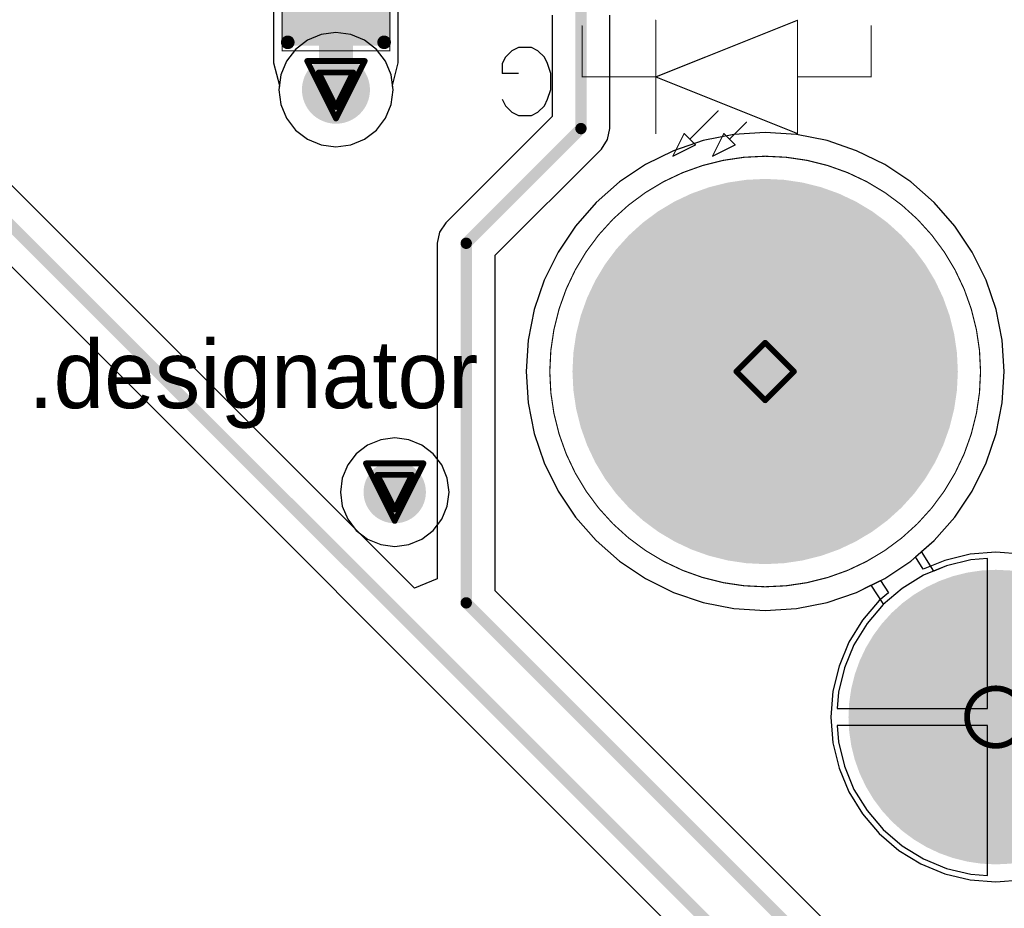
# Model space of a CAD drawing. Header units: millimetres. Extents: x 138 to 555, y 26 to 334.
# Tile 382 of 656: x 180 to 189, y 299 to 307. Entities that reach past the tile are written whole.
import ezdxf

# ---------------------------------------------------------------- set-up
doc = ezdxf.new("R2010")
doc.units = ezdxf.units.MM
for name, color, linetype in [('BottomLayer', 5, 'Continuous'), ('BottomOverlay', 54, 'Continuous'), ('BottomPaste', 16, 'Continuous'), ('BottomSolder', 6, 'Continuous'), ('DrillDrawing', 1, 'Continuous'), ('Mechanical21', 56, 'Continuous'), ('Mechanical27', 56, 'Continuous'), ('Mechanical30', 56, 'Continuous'), ('MidLayer1', 16, 'Continuous'), ('MidLayer2', 76, 'Continuous'), ('MidLayer3', 90, 'Continuous'), ('MidLayer4', 156, 'Continuous'), ('MultiLayer', 9, 'Continuous'), ('PadHoleLayer', 156, 'Continuous'), ('TopLayer', 1, 'Continuous'), ('TopSolder', 216, 'Continuous'), ('ViaHoleLayer', 16, 'Continuous')]:
    doc.layers.add(name, color=color, linetype=linetype)

# ---------------------------------------------------------------- blocks, each defined once
blk = doc.blocks.new('R0402_B_729')
at = {"layer": 'BottomLayer'}
for points in [[(-0.705, 0.35), (-0.705, -0.35), (-0.195, 0.35), (-0.195, -0.35)], [(0.195, 0.35), (0.195, -0.35), (0.705, 0.35), (0.705, -0.35)]]:
    blk.add_solid(points, dxfattribs=at)
at = {"layer": 'BottomOverlay', "const_width": 0.12}
for points in [[(-0.725, 0.425), (0.725, 0.425)], [(-0.725, -0.425), (0.7, -0.425)]]:
    blk.add_lwpolyline(points, dxfattribs=at)
at = {"layer": 'BottomOverlay', "const_width": 0.06}
for points in [[(-0.755, 0.425, 1), (-0.695, 0.425, 1)], [(0.695, 0.425, 1), (0.755, 0.425, 1)], [(-0.755, -0.425, 1), (-0.695, -0.425, 1)], [(0.67, -0.425, 1), (0.73, -0.425, 1)]]:
    blk.add_lwpolyline(points, format="xyb", close=True, dxfattribs=at)
at = {"layer": 'BottomPaste'}
for points in [[(-0.705, 0.35), (-0.705, -0.35), (-0.195, 0.35), (-0.195, -0.35)], [(0.195, 0.35), (0.195, -0.35), (0.705, 0.35), (0.705, -0.35)]]:
    blk.add_solid(points, dxfattribs=at)
at = {"layer": 'BottomSolder'}
for points in [[(-0.755, 0.4), (-0.755, -0.4), (-0.145, 0.4), (-0.145, -0.4)], [(0.145, 0.4), (0.145, -0.4), (0.755, 0.4), (0.755, -0.4)]]:
    blk.add_solid(points, dxfattribs=at)
at = {"layer": 'Mechanical21', "const_width": 0.01}
for points in [[(-0.8, 0.475), (-0.8, -0.475)], [(-0.8, 0.475), (0.8, 0.475)], [(0.8, 0.475), (0.8, -0.475)], [(-0.8, -0.475), (0.8, -0.475)]]:
    blk.add_lwpolyline(points, dxfattribs=at)
at = {"layer": 'Mechanical21', "const_width": 0.005}
for points in [[(-0.8025, 0.475, 1), (-0.7975, 0.475, 1)], [(-0.8025, 0.475, 1), (-0.7975, 0.475, 1)], [(0.7975, 0.475, 1), (0.8025, 0.475, 1)], [(0.7975, 0.475, 1), (0.8025, 0.475, 1)], [(-0.8025, -0.475, 1), (-0.7975, -0.475, 1)], [(-0.8025, -0.475, 1), (-0.7975, -0.475, 1)], [(0.7975, -0.475, 1), (0.8025, -0.475, 1)], [(0.7975, -0.475, 1), (0.8025, -0.475, 1)]]:
    blk.add_lwpolyline(points, format="xyb", close=True, dxfattribs=at)
at = {"layer": 'Mechanical30', "const_width": 0.01}
for points in [[(-0.45, 0.3), (0.45, 0.3)], [(-0.45, 0.3), (-0.45, -0.3)], [(0.45, 0.3), (0.45, -0.3)], [(-0.45, -0.3), (0.45, -0.3)]]:
    blk.add_lwpolyline(points, dxfattribs=at)
at = {"layer": 'Mechanical30', "const_width": 0.005}
for points in [[(-0.4525, 0.3, 1), (-0.4475, 0.3, 1)], [(-0.4525, 0.3, 1), (-0.4475, 0.3, 1)], [(0.4475, 0.3, 1), (0.4525, 0.3, 1)], [(0.4475, 0.3, 1), (0.4525, 0.3, 1)], [(-0.4525, -0.3, 1), (-0.4475, -0.3, 1)], [(-0.4525, -0.3, 1), (-0.4475, -0.3, 1)], [(0.4475, -0.3, 1), (0.4525, -0.3, 1)], [(0.4475, -0.3, 1), (0.4525, -0.3, 1)]]:
    blk.add_lwpolyline(points, format="xyb", close=True, dxfattribs=at)
blk = doc.blocks.new('CON_RJ45_YD_48F_01GYDXNL_LED_P_806')
at = {"layer": 'BottomLayer'}
for points, const_width in [([(-8.375, 10.45, 1), (-7.125, 10.45, 1)], 1.25), ([(-5.965, 7.4, 1), (-5.465, 7.4, 1)], 0.5)]:
    blk.add_lwpolyline(points, format="xyb", close=True, dxfattribs=dict(at, const_width=const_width))
at = {"layer": 'BottomSolder'}
for points, const_width in [([(-8.4, 10.45, 1), (-7.1, 10.45, 1)], 1.3), ([(-6.565, 7.4, 1), (-4.865, 7.4, 1)], 1.7)]:
    blk.add_lwpolyline(points, format="xyb", close=True, dxfattribs=dict(at, const_width=const_width))
at = {"layer": 'Mechanical27'}
for p, q in [((-3.6528, 5.1399), (-3.71, 5.1114)), ((-3.5386, 5.1399), (-3.6528, 5.1399)), ((-3.4815, 5.1114), (-3.5386, 5.1399)), ((-3.7671, 5.0542), (-3.7957, 4.9971)), ((-3.71, 5.1114), (-3.7671, 5.0542)), ((-3.4243, 5.0542), (-3.4815, 5.1114)), ((-3.3958, 4.9971), (-3.4243, 5.0542)), ((-3.7957, 4.9971), (-3.8242, 4.9114)), ((-3.8242, 4.9114), (-3.8242, 4.7686)), ((-3.8242, 4.7686), (-3.7957, 4.6829)), ((-3.5386, 4.7686), (-3.3958, 4.7686)), ((-3.3958, 4.6829), (-3.3958, 4.7686)), ((-3.7957, 4.6829), (-3.7671, 4.6258)), ((-3.7671, 4.6258), (-3.71, 4.5686)), ((-3.4815, 4.5686), (-3.4243, 4.6258)), ((-3.4243, 4.6258), (-3.3958, 4.6829)), ((-3.71, 4.5686), (-3.6528, 4.5401)), ((-3.6528, 4.5401), (-3.5386, 4.5401)), ((-3.5386, 4.5401), (-3.4815, 4.5686))]:
    blk.add_line(p, q, dxfattribs=at)
at = {"layer": 'Mechanical27', "const_width": 0.01}
for points in [[(-5.25, 5.5), (-5.45, 5.4)], [(-5.25, 5.5), (-5.35, 5.3)], [(-4.9, 5.5), (-5.1, 5.4)], [(-4.9, 5.5), (-5, 5.3)], [(-5.35, 5.3), (-5.45, 5.4)], [(-5, 5.3), (-5.1, 5.4)], [(-6, 5.3), (-6, 4.3)], [(-4.75, 4.8), (-6, 5.3)], [(-5.4, 5.35), (-5.55, 5.2)], [(-5.05, 5.35), (-5.3, 5.1)], [(-4.75, 5.3), (-4.75, 4.3)], [(-6, 4.8), (-6.65, 4.8)], [(-6.65, 4.8), (-6.65, 4.35)], [(-4.75, 4.8), (-6, 4.3)], [(-4.1, 4.8), (-4.75, 4.8)], [(-4.1, 4.8), (-4.1, 4.35)]]:
    blk.add_lwpolyline(points, dxfattribs=at)
at = {"layer": 'Mechanical27', "const_width": 0.005}
for points in [[(-5.2525, 5.5, 1), (-5.2475, 5.5, 1)], [(-5.2525, 5.5, 1), (-5.2475, 5.5, 1)], [(-4.9025, 5.5, 1), (-4.8975, 5.5, 1)], [(-4.9025, 5.5, 1), (-4.8975, 5.5, 1)], [(-5.4525, 5.4, 1), (-5.4475, 5.4, 1)], [(-5.4525, 5.4, 1), (-5.4475, 5.4, 1)], [(-5.1025, 5.4, 1), (-5.0975, 5.4, 1)], [(-5.1025, 5.4, 1), (-5.0975, 5.4, 1)], [(-6.0025, 5.3, 1), (-5.9975, 5.3, 1)], [(-6.0025, 5.3, 1), (-5.9975, 5.3, 1)], [(-5.4025, 5.35, 1), (-5.3975, 5.35, 1)], [(-5.3525, 5.3, 1), (-5.3475, 5.3, 1)], [(-5.3525, 5.3, 1), (-5.3475, 5.3, 1)], [(-5.0525, 5.35, 1), (-5.0475, 5.35, 1)], [(-5.0025, 5.3, 1), (-4.9975, 5.3, 1)], [(-5.0025, 5.3, 1), (-4.9975, 5.3, 1)], [(-4.7525, 5.3, 1), (-4.7475, 5.3, 1)], [(-5.5525, 5.2, 1), (-5.5475, 5.2, 1)], [(-5.3025, 5.1, 1), (-5.2975, 5.1, 1)], [(-6.6525, 4.8, 1), (-6.6475, 4.8, 1)], [(-6.6525, 4.8, 1), (-6.6475, 4.8, 1)], [(-6.0025, 4.8, 1), (-5.9975, 4.8, 1)], [(-4.7525, 4.8, 1), (-4.7475, 4.8, 1)], [(-4.7525, 4.8, 1), (-4.7475, 4.8, 1)], [(-4.7525, 4.8, 1), (-4.7475, 4.8, 1)], [(-4.1025, 4.8, 1), (-4.0975, 4.8, 1)], [(-4.1025, 4.8, 1), (-4.0975, 4.8, 1)], [(-6.6525, 4.35, 1), (-6.6475, 4.35, 1)], [(-4.1025, 4.35, 1), (-4.0975, 4.35, 1)], [(-6.0025, 4.3, 1), (-5.9975, 4.3, 1)], [(-6.0025, 4.3, 1), (-5.9975, 4.3, 1)], [(-4.7525, 4.3, 1), (-4.7475, 4.3, 1)]]:
    blk.add_lwpolyline(points, format="xyb", close=True, dxfattribs=at)
at = {"layer": 'MidLayer1'}
for points, const_width in [([(-8.375, 10.45, 1), (-7.125, 10.45, 1)], 1.25), ([(-5.965, 7.4, 1), (-5.465, 7.4, 1)], 0.5)]:
    blk.add_lwpolyline(points, format="xyb", close=True, dxfattribs=dict(at, const_width=const_width))
at = {"layer": 'MidLayer2'}
for points, const_width in [([(-8.375, 10.45, 1), (-7.125, 10.45, 1)], 1.25), ([(-5.965, 7.4, 1), (-5.465, 7.4, 1)], 0.5)]:
    blk.add_lwpolyline(points, format="xyb", close=True, dxfattribs=dict(at, const_width=const_width))
at = {"layer": 'MidLayer3'}
for points, const_width in [([(-8.375, 10.45, 1), (-7.125, 10.45, 1)], 1.25), ([(-5.965, 7.4, 1), (-5.465, 7.4, 1)], 0.5)]:
    blk.add_lwpolyline(points, format="xyb", close=True, dxfattribs=dict(at, const_width=const_width))
at = {"layer": 'MidLayer4'}
for points, const_width in [([(-8.375, 10.45, 1), (-7.125, 10.45, 1)], 1.25), ([(-5.965, 7.4, 1), (-5.465, 7.4, 1)], 0.5)]:
    blk.add_lwpolyline(points, format="xyb", close=True, dxfattribs=dict(at, const_width=const_width))
at = {"layer": 'MultiLayer'}
for points, const_width in [([(-8.375, 10.45, 1), (-7.125, 10.45, 1)], 1.25), ([(-3.815, 7.4, 1), (-7.615, 7.4, 1)], 0.01), ([(-5.965, 7.4, 1), (-5.465, 7.4, 1)], 0.5), ([(-7.6175, 7.4, 1), (-7.6125, 7.4, 1)], 0.005), ([(-3.8175, 7.4, 1), (-3.8125, 7.4, 1)], 0.005)]:
    blk.add_lwpolyline(points, format="xyb", close=True, dxfattribs=dict(at, const_width=const_width))
at = {"layer": 'PadHoleLayer'}
for points, const_width in [([(-8.175, 10.45, 1), (-7.325, 10.45, 1)], 0.85), ([(-6.515, 7.4, 1), (-4.915, 7.4, 1)], 1.6)]:
    blk.add_lwpolyline(points, format="xyb", close=True, dxfattribs=dict(at, const_width=const_width))
at = {"layer": 'TopLayer'}
for points, const_width in [([(-8.375, 10.45, 1), (-7.125, 10.45, 1)], 1.25), ([(-5.965, 7.4, 1), (-5.465, 7.4, 1)], 0.5)]:
    blk.add_lwpolyline(points, format="xyb", close=True, dxfattribs=dict(at, const_width=const_width))
at = {"layer": 'TopSolder'}
for points, const_width in [([(-8.4, 10.45, 1), (-7.1, 10.45, 1)], 1.3), ([(-6.565, 7.4, 1), (-4.865, 7.4, 1)], 1.7)]:
    blk.add_lwpolyline(points, format="xyb", close=True, dxfattribs=dict(at, const_width=const_width))

msp = doc.modelspace()

# ---------------------------------------------------------------- linework, layer by layer
at = {"layer": 'BottomLayer'}
for p, q in [((183.299, 306.8328), (183.299, 307.9329)), ((182.199, 307.7328), (182.199, 306.8328)), ((184.6555, 307.252), (184.6555, 306.357)), ((185.1653, 306.2514), (185.1653, 307.252)), ((182.199, 306.8328), (182.199, 306.8328)), ((182.199, 306.8328), (182.2498, 306.6328)), ((183.2483, 306.6328), (183.299, 306.8328)), ((183.299, 306.8328), (183.299, 306.8328)), ((182.2498, 306.6328), (182.2447, 306.5942)), ((183.2534, 306.5942), (183.2483, 306.6328)), ((182.2447, 306.5942), (182.2619, 306.4637)), ((183.2362, 306.4637), (183.2534, 306.5942)), ((182.2619, 306.4637), (182.3123, 306.342)), ((183.1858, 306.342), (183.2362, 306.4637)), ((182.3123, 306.342), (182.3924, 306.2376)), ((183.1056, 306.2376), (183.1858, 306.342)), ((184.6555, 306.357), (183.7181, 305.4195)), ((182.3924, 306.2376), (182.4969, 306.1575)), ((183.0012, 306.1575), (183.1056, 306.2376)), ((185.1459, 306.1538), (185.1653, 306.2514)), ((186.2601, 306.1989), (185.9895, 306.145)), ((186.5355, 306.2169), (186.2601, 306.1989)), ((186.8108, 306.1989), (186.5355, 306.2169)), ((187.0814, 306.145), (186.8108, 306.1989)), ((182.4969, 306.1575), (182.6185, 306.1071)), ((182.6185, 306.1071), (182.749, 306.0899)), ((182.749, 306.0899), (182.8796, 306.1071)), ((182.8796, 306.1071), (183.0012, 306.1575)), ((185.0907, 306.0711), (185.1459, 306.1538)), ((185.9895, 306.145), (185.7282, 306.0563)), ((187.3427, 306.0563), (187.0814, 306.145)), ((184.1532, 305.1337), (185.0907, 306.0711)), ((185.7282, 306.0563), (185.4807, 305.9343)), ((187.5902, 305.9343), (187.3427, 306.0563)), ((185.4807, 305.9343), (185.2513, 305.781)), ((187.8196, 305.781), (187.5902, 305.9343)), ((183.4434, 302.1957), (179.8068, 305.8323)), ((185.2513, 305.781), (185.0438, 305.599)), ((188.0271, 305.599), (187.8196, 305.781)), ((185.0438, 305.599), (184.8619, 305.3916)), ((188.209, 305.3916), (188.0271, 305.599)), ((183.7181, 305.4195), (183.6628, 305.3368)), ((179.521, 305.3972), (188.0309, 296.8873)), ((183.6628, 305.3368), (183.6434, 305.2392)), ((184.8619, 305.3916), (184.7086, 305.1621)), ((188.3623, 305.1621), (188.209, 305.3916)), ((183.6434, 305.2392), (183.6434, 302.2786)), ((184.7086, 305.1621), (184.5865, 304.9147)), ((188.4844, 304.9147), (188.3623, 305.1621)), ((184.1532, 302.1712), (184.1532, 305.1337)), ((184.5865, 304.9147), (184.4978, 304.6534)), ((188.5731, 304.6534), (188.4844, 304.9147)), ((184.4978, 304.6534), (184.444, 304.3827)), ((188.6269, 304.3827), (188.5731, 304.6534)), ((184.444, 304.3827), (184.4259, 304.1074)), ((188.645, 304.1074), (188.6269, 304.3827)), ((184.4259, 304.1074), (184.444, 303.832)), ((188.6269, 303.832), (188.645, 304.1074)), ((184.444, 303.832), (184.4978, 303.5614)), ((188.5731, 303.5614), (188.6269, 303.832)), ((184.4978, 303.5614), (184.5865, 303.3001)), ((188.4844, 303.3001), (188.5731, 303.5614)), ((184.5865, 303.3001), (184.7086, 303.0526)), ((188.3623, 303.0526), (188.4844, 303.3001)), ((184.7086, 303.0526), (184.8619, 302.8232)), ((188.209, 302.8232), (188.3623, 303.0526)), ((184.8619, 302.8232), (185.0438, 302.6157)), ((188.0271, 302.6157), (188.209, 302.8232)), ((185.0438, 302.6157), (185.2513, 302.4338)), ((187.9156, 302.518), (188.0271, 302.6157)), ((188.0227, 302.3458), (187.9156, 302.518)), ((188.4955, 302.4558), (188.3508, 302.4444)), ((188.4955, 301.1324), (188.4955, 302.4558)), ((185.2513, 302.4338), (185.4807, 302.2805)), ((188.1365, 302.393), (188.0227, 302.3458)), ((188.3508, 302.4444), (188.1365, 302.393)), ((185.4807, 302.2805), (185.7282, 302.1585)), ((183.6434, 302.2786), (183.4434, 302.1957)), ((187.3427, 302.1585), (187.4688, 302.2206)), ((187.4688, 302.2206), (187.5797, 302.0523)), ((188.8335, 297.4908), (184.1532, 302.1712)), ((185.7282, 302.1585), (185.9895, 302.0698)), ((187.0814, 302.0698), (187.3427, 302.1585)), ((185.9895, 302.0698), (186.2601, 302.0159)), ((186.8108, 302.0159), (187.0814, 302.0698)), ((187.5774, 302.0504), (187.4343, 301.8828)), ((187.5797, 302.0523), (187.5774, 302.0504)), ((186.2601, 302.0159), (186.5355, 301.9979)), ((186.5355, 301.9979), (186.8108, 302.0159)), ((187.4343, 301.8828), (187.3192, 301.6949)), ((187.3192, 301.6949), (187.2349, 301.4914)), ((187.2349, 301.4914), (187.1834, 301.2771)), ((187.1834, 301.2771), (187.172, 301.1324)), ((187.172, 301.1324), (188.4955, 301.1324)), ((188.4955, 300.9824), (187.172, 300.9824)), ((187.172, 300.9824), (187.1834, 300.8377)), ((188.4955, 299.659), (188.4955, 300.9824)), ((187.1834, 300.8377), (187.2349, 300.6234)), ((187.2349, 300.6234), (187.3192, 300.4198)), ((187.3192, 300.4198), (187.4343, 300.2319)), ((187.4343, 300.2319), (187.5774, 300.0644)), ((187.5774, 300.0644), (187.745, 299.9213)), ((187.745, 299.9213), (187.9329, 299.8061)), ((187.9329, 299.8061), (188.1365, 299.7218)), ((188.1365, 299.7218), (188.3508, 299.6704)), ((188.3508, 299.6704), (188.4955, 299.659))]:
    msp.add_line(p, q, dxfattribs=at)
for points, const_width in [([(184.9104, 306.2514), (184.9104, 308.1674)], 0.1), ([(182.749, 306.5942), (182.749, 307.2878)], 0.3), ([(183.8983, 305.2392), (184.9104, 306.2514)], 0.1), ([(179.6266, 305.6521), (188.2858, 296.9929)], 0.1), ([(183.8983, 302.0656), (183.8983, 305.2392)], 0.1), ([(183.8983, 302.0656), (188.6533, 297.3106)], 0.1)]:
    msp.add_lwpolyline(points, dxfattribs=dict(at, const_width=const_width))
for points, const_width in [([(182.674, 307.2878, 1), (182.824, 307.2878, 1)], 0.15), ([(182.599, 306.5942, 1), (182.899, 306.5942, 1)], 0.3), ([(182.674, 306.5942, 1), (182.824, 306.5942, 1)], 0.15), ([(184.8854, 306.2514, 1), (184.9354, 306.2514, 1)], 0.05), ([(184.8854, 306.2514, 1), (184.9354, 306.2514, 1)], 0.05), ([(183.8733, 305.2392, 1), (183.9233, 305.2392, 1)], 0.05), ([(183.8733, 305.2392, 1), (183.9233, 305.2392, 1)], 0.05), ([(183.1301, 303.0429, 1), (183.4051, 303.0429, 1)], 0.275), ([(183.8733, 302.0656, 1), (183.9233, 302.0656, 1)], 0.05), ([(183.8733, 302.0656, 1), (183.9233, 302.0656, 1)], 0.05)]:
    msp.add_lwpolyline(points, format="xyb", close=True, dxfattribs=dict(at, const_width=const_width))
at = {"layer": 'DrillDrawing', "const_width": 0.0508}
for points in [[(182.495, 306.8482), (183.003, 306.8482)], [(182.495, 306.8482), (182.749, 306.3402)], [(182.749, 306.3402), (183.003, 306.8482)], [(182.5966, 306.7466), (182.9014, 306.7466)], [(182.5966, 306.7466), (182.749, 306.4418)], [(182.749, 306.4418), (182.9014, 306.7466)], [(186.2815, 304.1074), (186.5355, 304.3614)], [(186.5355, 304.3614), (186.7895, 304.1074)], [(186.2815, 304.1074), (186.5355, 303.8534)], [(186.5355, 303.8534), (186.7895, 304.1074)], [(183.0136, 303.2969), (183.5216, 303.2969)], [(183.0136, 303.2969), (183.2676, 302.7889)], [(183.2676, 302.7889), (183.5216, 303.2969)], [(183.1152, 303.1953), (183.42, 303.1953)], [(183.1152, 303.1953), (183.2676, 302.8905)], [(183.2676, 302.8905), (183.42, 303.1953)]]:
    msp.add_lwpolyline(points, dxfattribs=at)
at = {"layer": 'DrillDrawing'}
for points, const_width in [([(182.4823, 306.8482, 1), (182.5077, 306.8482, 1)], 0.0254), ([(182.4823, 306.8482, 1), (182.5077, 306.8482, 1)], 0.0254), ([(182.9903, 306.8482, 1), (183.0157, 306.8482, 1)], 0.0254), ([(182.9903, 306.8482, 1), (183.0157, 306.8482, 1)], 0.0254), ([(182.5839, 306.7466, 1), (182.6093, 306.7466, 1)], 0.0254), ([(182.5839, 306.7466, 1), (182.6093, 306.7466, 1)], 0.0254), ([(182.8887, 306.7466, 1), (182.9141, 306.7466, 1)], 0.0254), ([(182.8887, 306.7466, 1), (182.9141, 306.7466, 1)], 0.0254), ([(182.7363, 306.4418, 1), (182.7617, 306.4418, 1)], 0.0254), ([(182.7363, 306.4418, 1), (182.7617, 306.4418, 1)], 0.0254), ([(182.7363, 306.3402, 1), (182.7617, 306.3402, 1)], 0.0254), ([(182.7363, 306.3402, 1), (182.7617, 306.3402, 1)], 0.0254), ([(186.5228, 304.3614, 1), (186.5482, 304.3614, 1)], 0.0254), ([(186.5228, 304.3614, 1), (186.5482, 304.3614, 1)], 0.0254), ([(186.2688, 304.1074, 1), (186.2942, 304.1074, 1)], 0.0254), ([(186.2688, 304.1074, 1), (186.2942, 304.1074, 1)], 0.0254), ([(186.7768, 304.1074, 1), (186.8022, 304.1074, 1)], 0.0254), ([(186.7768, 304.1074, 1), (186.8022, 304.1074, 1)], 0.0254), ([(186.5228, 303.8534, 1), (186.5482, 303.8534, 1)], 0.0254), ([(186.5228, 303.8534, 1), (186.5482, 303.8534, 1)], 0.0254), ([(183.0009, 303.2969, 1), (183.0263, 303.2969, 1)], 0.0254), ([(183.0009, 303.2969, 1), (183.0263, 303.2969, 1)], 0.0254), ([(183.5089, 303.2969, 1), (183.5343, 303.2969, 1)], 0.0254), ([(183.5089, 303.2969, 1), (183.5343, 303.2969, 1)], 0.0254), ([(183.1025, 303.1953, 1), (183.1279, 303.1953, 1)], 0.0254), ([(183.1025, 303.1953, 1), (183.1279, 303.1953, 1)], 0.0254), ([(183.4073, 303.1953, 1), (183.4327, 303.1953, 1)], 0.0254), ([(183.4073, 303.1953, 1), (183.4327, 303.1953, 1)], 0.0254), ([(183.2549, 302.8905, 1), (183.2803, 302.8905, 1)], 0.0254), ([(183.2549, 302.8905, 1), (183.2803, 302.8905, 1)], 0.0254), ([(183.2549, 302.7889, 1), (183.2803, 302.7889, 1)], 0.0254), ([(183.2549, 302.7889, 1), (183.2803, 302.7889, 1)], 0.0254), ([(188.8245, 301.0574, 1), (188.3165, 301.0574, 1)], 0.0508), ([(188.3038, 301.0574, 1), (188.3292, 301.0574, 1)], 0.0254)]:
    msp.add_lwpolyline(points, format="xyb", close=True, dxfattribs=dict(at, const_width=const_width))
at = {"layer": 'MidLayer1'}
for points, const_width in [([(182.599, 306.5942, 1), (182.899, 306.5942, 1)], 0.3), ([(183.1301, 303.0429, 1), (183.4051, 303.0429, 1)], 0.275)]:
    msp.add_lwpolyline(points, format="xyb", close=True, dxfattribs=dict(at, const_width=const_width))
at = {"layer": 'MidLayer2'}
for p, q in [((182.6185, 307.0813), (182.4969, 307.031)), ((182.749, 307.0985), (182.6185, 307.0813)), ((182.8796, 307.0813), (182.749, 307.0985)), ((183.0012, 307.031), (182.8796, 307.0813)), ((182.4969, 307.031), (182.3924, 306.9508)), ((183.1056, 306.9508), (183.0012, 307.031)), ((182.3924, 306.9508), (182.3123, 306.8464)), ((183.1858, 306.8464), (183.1056, 306.9508)), ((182.3123, 306.8464), (182.2619, 306.7247)), ((183.2362, 306.7247), (183.1858, 306.8464)), ((182.2619, 306.7247), (182.2447, 306.5942)), ((183.2534, 306.5942), (183.2362, 306.7247)), ((182.2447, 306.5942), (182.2619, 306.4637)), ((183.2362, 306.4637), (183.2534, 306.5942)), ((182.2619, 306.4637), (182.3123, 306.342)), ((183.1858, 306.342), (183.2362, 306.4637)), ((182.3123, 306.342), (182.3924, 306.2376)), ((183.1056, 306.2376), (183.1858, 306.342)), ((182.3924, 306.2376), (182.4969, 306.1575)), ((183.0012, 306.1575), (183.1056, 306.2376)), ((186.2601, 306.1989), (185.9895, 306.145)), ((186.5355, 306.2169), (186.2601, 306.1989)), ((186.8108, 306.1989), (186.5355, 306.2169)), ((187.0814, 306.145), (186.8108, 306.1989)), ((182.4969, 306.1575), (182.6185, 306.1071)), ((182.6185, 306.1071), (182.749, 306.0899)), ((182.749, 306.0899), (182.8796, 306.1071)), ((182.8796, 306.1071), (183.0012, 306.1575)), ((185.9895, 306.145), (185.7282, 306.0563)), ((187.3427, 306.0563), (187.0814, 306.145)), ((185.7282, 306.0563), (185.4807, 305.9343)), ((187.5902, 305.9343), (187.3427, 306.0563)), ((185.4807, 305.9343), (185.2513, 305.781)), ((187.8196, 305.781), (187.5902, 305.9343)), ((185.2513, 305.781), (185.0438, 305.599)), ((188.0271, 305.599), (187.8196, 305.781)), ((185.0438, 305.599), (184.8619, 305.3916)), ((188.209, 305.3916), (188.0271, 305.599)), ((184.8619, 305.3916), (184.7086, 305.1621)), ((188.3623, 305.1621), (188.209, 305.3916)), ((184.7086, 305.1621), (184.5865, 304.9147)), ((188.4844, 304.9147), (188.3623, 305.1621)), ((184.5865, 304.9147), (184.4978, 304.6534)), ((188.5731, 304.6534), (188.4844, 304.9147)), ((184.4978, 304.6534), (184.444, 304.3827)), ((188.6269, 304.3827), (188.5731, 304.6534)), ((184.444, 304.3827), (184.4259, 304.1074)), ((188.645, 304.1074), (188.6269, 304.3827)), ((184.4259, 304.1074), (184.444, 303.832)), ((188.6269, 303.832), (188.645, 304.1074)), ((184.444, 303.832), (184.4978, 303.5614)), ((188.5731, 303.5614), (188.6269, 303.832)), ((184.4978, 303.5614), (184.5865, 303.3001)), ((188.4844, 303.3001), (188.5731, 303.5614)), ((184.5865, 303.3001), (184.7086, 303.0526)), ((188.3623, 303.0526), (188.4844, 303.3001)), ((184.7086, 303.0526), (184.8619, 302.8232)), ((188.209, 302.8232), (188.3623, 303.0526)), ((184.8619, 302.8232), (185.0438, 302.6157)), ((188.0271, 302.6157), (188.209, 302.8232)), ((185.0438, 302.6157), (185.2513, 302.4338)), ((187.9156, 302.518), (188.0271, 302.6157)), ((188.0227, 302.3458), (187.9156, 302.518)), ((188.4955, 302.4558), (188.3508, 302.4444)), ((188.4955, 301.1324), (188.4955, 302.4558)), ((185.2513, 302.4338), (185.4807, 302.2805)), ((188.1365, 302.393), (188.0227, 302.3458)), ((188.3508, 302.4444), (188.1365, 302.393)), ((185.4807, 302.2805), (185.7282, 302.1585)), ((187.3427, 302.1585), (187.4688, 302.2206)), ((187.4688, 302.2206), (187.5797, 302.0523)), ((185.7282, 302.1585), (185.9895, 302.0698)), ((187.0814, 302.0698), (187.3427, 302.1585)), ((185.9895, 302.0698), (186.2601, 302.0159)), ((186.8108, 302.0159), (187.0814, 302.0698)), ((187.5774, 302.0504), (187.4343, 301.8828)), ((187.5797, 302.0523), (187.5774, 302.0504)), ((186.2601, 302.0159), (186.5355, 301.9979)), ((186.5355, 301.9979), (186.8108, 302.0159)), ((187.4343, 301.8828), (187.3192, 301.6949)), ((187.3192, 301.6949), (187.2349, 301.4914)), ((187.2349, 301.4914), (187.1834, 301.2771)), ((187.1834, 301.2771), (187.172, 301.1324)), ((187.172, 301.1324), (188.4955, 301.1324)), ((188.4955, 300.9824), (187.172, 300.9824)), ((187.172, 300.9824), (187.1834, 300.8377)), ((188.4955, 299.659), (188.4955, 300.9824)), ((187.1834, 300.8377), (187.2349, 300.6234)), ((187.2349, 300.6234), (187.3192, 300.4198)), ((187.3192, 300.4198), (187.4343, 300.2319)), ((187.4343, 300.2319), (187.5774, 300.0644)), ((187.5774, 300.0644), (187.745, 299.9213)), ((187.745, 299.9213), (187.9329, 299.8061)), ((187.9329, 299.8061), (188.1365, 299.7218)), ((188.1365, 299.7218), (188.3508, 299.6704)), ((188.3508, 299.6704), (188.4955, 299.659))]:
    msp.add_line(p, q, dxfattribs=at)
for points, const_width in [([(182.599, 306.5942, 1), (182.899, 306.5942, 1)], 0.3), ([(183.1301, 303.0429, 1), (183.4051, 303.0429, 1)], 0.275)]:
    msp.add_lwpolyline(points, format="xyb", close=True, dxfattribs=dict(at, const_width=const_width))
at = {"layer": 'MidLayer3'}
for p, q in [((182.6185, 307.0813), (182.4969, 307.031)), ((182.749, 307.0985), (182.6185, 307.0813)), ((182.8796, 307.0813), (182.749, 307.0985)), ((183.0012, 307.031), (182.8796, 307.0813)), ((182.4969, 307.031), (182.3924, 306.9508)), ((183.1056, 306.9508), (183.0012, 307.031)), ((182.3924, 306.9508), (182.3123, 306.8464)), ((183.1858, 306.8464), (183.1056, 306.9508)), ((182.3123, 306.8464), (182.2619, 306.7247)), ((183.2362, 306.7247), (183.1858, 306.8464)), ((182.2619, 306.7247), (182.2447, 306.5942)), ((183.2534, 306.5942), (183.2362, 306.7247)), ((182.2447, 306.5942), (182.2619, 306.4637)), ((183.2362, 306.4637), (183.2534, 306.5942)), ((182.2619, 306.4637), (182.3123, 306.342)), ((183.1858, 306.342), (183.2362, 306.4637)), ((182.3123, 306.342), (182.3924, 306.2376)), ((183.1056, 306.2376), (183.1858, 306.342)), ((182.3924, 306.2376), (182.4969, 306.1575)), ((183.0012, 306.1575), (183.1056, 306.2376)), ((186.2601, 306.1989), (185.9895, 306.145)), ((186.5355, 306.2169), (186.2601, 306.1989)), ((186.8108, 306.1989), (186.5355, 306.2169)), ((187.0814, 306.145), (186.8108, 306.1989)), ((182.4969, 306.1575), (182.6185, 306.1071)), ((182.6185, 306.1071), (182.749, 306.0899)), ((182.749, 306.0899), (182.8796, 306.1071)), ((182.8796, 306.1071), (183.0012, 306.1575)), ((185.9895, 306.145), (185.7282, 306.0563)), ((187.3427, 306.0563), (187.0814, 306.145)), ((185.7282, 306.0563), (185.4807, 305.9343)), ((187.5902, 305.9343), (187.3427, 306.0563)), ((185.4807, 305.9343), (185.2513, 305.781)), ((187.8196, 305.781), (187.5902, 305.9343)), ((185.2513, 305.781), (185.0438, 305.599)), ((188.0271, 305.599), (187.8196, 305.781)), ((185.0438, 305.599), (184.8619, 305.3916)), ((188.209, 305.3916), (188.0271, 305.599)), ((184.8619, 305.3916), (184.7086, 305.1621)), ((188.3623, 305.1621), (188.209, 305.3916)), ((184.7086, 305.1621), (184.5865, 304.9147)), ((188.4844, 304.9147), (188.3623, 305.1621)), ((184.5865, 304.9147), (184.4978, 304.6534)), ((188.5731, 304.6534), (188.4844, 304.9147)), ((184.4978, 304.6534), (184.444, 304.3827)), ((188.6269, 304.3827), (188.5731, 304.6534)), ((184.444, 304.3827), (184.4259, 304.1074)), ((188.645, 304.1074), (188.6269, 304.3827)), ((184.4259, 304.1074), (184.444, 303.832)), ((188.6269, 303.832), (188.645, 304.1074)), ((184.444, 303.832), (184.4978, 303.5614)), ((188.5731, 303.5614), (188.6269, 303.832)), ((184.4978, 303.5614), (184.5865, 303.3001)), ((188.4844, 303.3001), (188.5731, 303.5614)), ((184.5865, 303.3001), (184.7086, 303.0526)), ((188.3623, 303.0526), (188.4844, 303.3001)), ((184.7086, 303.0526), (184.8619, 302.8232)), ((188.209, 302.8232), (188.3623, 303.0526)), ((184.8619, 302.8232), (185.0438, 302.6157)), ((188.0271, 302.6157), (188.209, 302.8232)), ((185.0438, 302.6157), (185.2513, 302.4338)), ((187.8196, 302.4338), (188.0271, 302.6157)), ((188.4955, 302.4558), (188.3508, 302.4444)), ((188.4955, 301.1324), (188.4955, 302.4558)), ((185.2513, 302.4338), (185.4807, 302.2805)), ((187.5902, 302.2805), (187.8196, 302.4338)), ((188.1365, 302.393), (187.9329, 302.3087)), ((188.3508, 302.4444), (188.1365, 302.393)), ((185.4807, 302.2805), (185.7282, 302.1585)), ((187.3427, 302.1585), (187.5902, 302.2805)), ((187.9329, 302.3087), (187.745, 302.1935)), ((187.745, 302.1935), (187.5774, 302.0504)), ((185.7282, 302.1585), (185.9895, 302.0698)), ((187.0814, 302.0698), (187.3427, 302.1585)), ((185.9895, 302.0698), (186.2601, 302.0159)), ((186.8108, 302.0159), (187.0814, 302.0698)), ((187.5774, 302.0504), (187.4343, 301.8828)), ((186.2601, 302.0159), (186.5355, 301.9979)), ((186.5355, 301.9979), (186.8108, 302.0159)), ((187.4343, 301.8828), (187.3192, 301.6949)), ((187.3192, 301.6949), (187.2349, 301.4914)), ((187.2349, 301.4914), (187.1834, 301.2771)), ((187.1834, 301.2771), (187.172, 301.1324)), ((187.172, 301.1324), (188.4955, 301.1324)), ((188.4955, 300.9824), (187.172, 300.9824)), ((187.172, 300.9824), (187.1834, 300.8377)), ((188.4955, 299.659), (188.4955, 300.9824)), ((187.1834, 300.8377), (187.2349, 300.6234)), ((187.2349, 300.6234), (187.3192, 300.4198)), ((187.3192, 300.4198), (187.4343, 300.2319)), ((187.4343, 300.2319), (187.5774, 300.0644)), ((187.5774, 300.0644), (187.745, 299.9213)), ((187.745, 299.9213), (187.9329, 299.8061)), ((187.9329, 299.8061), (188.1365, 299.7218)), ((188.1365, 299.7218), (188.3508, 299.6704)), ((188.3508, 299.6704), (188.4955, 299.659))]:
    msp.add_line(p, q, dxfattribs=at)
for points, const_width in [([(182.599, 306.5942, 1), (182.899, 306.5942, 1)], 0.3), ([(183.1301, 303.0429, 1), (183.4051, 303.0429, 1)], 0.275)]:
    msp.add_lwpolyline(points, format="xyb", close=True, dxfattribs=dict(at, const_width=const_width))
at = {"layer": 'MidLayer4'}
for p, q in [((186.2601, 306.1989), (185.9895, 306.145)), ((186.5355, 306.2169), (186.2601, 306.1989)), ((186.8108, 306.1989), (186.5355, 306.2169)), ((187.0814, 306.145), (186.8108, 306.1989)), ((185.9895, 306.145), (185.7282, 306.0563)), ((187.3427, 306.0563), (187.0814, 306.145)), ((185.7282, 306.0563), (185.4807, 305.9343)), ((187.5902, 305.9343), (187.3427, 306.0563)), ((185.4807, 305.9343), (185.2513, 305.781)), ((187.8196, 305.781), (187.5902, 305.9343)), ((185.2513, 305.781), (185.0438, 305.599)), ((188.0271, 305.599), (187.8196, 305.781)), ((185.0438, 305.599), (184.8619, 305.3916)), ((188.209, 305.3916), (188.0271, 305.599)), ((184.8619, 305.3916), (184.7086, 305.1621)), ((188.3623, 305.1621), (188.209, 305.3916)), ((184.7086, 305.1621), (184.5865, 304.9147)), ((188.4844, 304.9147), (188.3623, 305.1621)), ((184.5865, 304.9147), (184.4978, 304.6534)), ((188.5731, 304.6534), (188.4844, 304.9147)), ((184.4978, 304.6534), (184.444, 304.3827)), ((188.6269, 304.3827), (188.5731, 304.6534)), ((184.444, 304.3827), (184.4259, 304.1074)), ((188.645, 304.1074), (188.6269, 304.3827)), ((184.4259, 304.1074), (184.444, 303.832)), ((188.6269, 303.832), (188.645, 304.1074)), ((184.444, 303.832), (184.4978, 303.5614)), ((188.5731, 303.5614), (188.6269, 303.832)), ((183.1436, 303.5057), (183.028, 303.4579)), ((183.2676, 303.522), (183.1436, 303.5057)), ((183.3916, 303.5057), (183.2676, 303.522)), ((183.5071, 303.4579), (183.3916, 303.5057)), ((184.4978, 303.5614), (184.5865, 303.3001)), ((188.4844, 303.3001), (188.5731, 303.5614)), ((183.028, 303.4579), (182.9288, 303.3817)), ((183.6064, 303.3817), (183.5071, 303.4579)), ((182.9288, 303.3817), (182.8527, 303.2825)), ((183.6825, 303.2825), (183.6064, 303.3817)), ((182.8527, 303.2825), (182.8048, 303.1669)), ((183.7304, 303.1669), (183.6825, 303.2825)), ((184.5865, 303.3001), (184.7086, 303.0526)), ((188.3623, 303.0526), (188.4844, 303.3001)), ((182.8048, 303.1669), (182.7885, 303.0429)), ((183.7467, 303.0429), (183.7304, 303.1669)), ((182.7885, 303.0429), (182.8048, 302.9189)), ((183.7304, 302.9189), (183.7467, 303.0429)), ((184.7086, 303.0526), (184.8619, 302.8232)), ((188.209, 302.8232), (188.3623, 303.0526)), ((182.8048, 302.9189), (182.8527, 302.8034)), ((183.6825, 302.8034), (183.7304, 302.9189)), ((182.8527, 302.8034), (182.9288, 302.7042)), ((183.6064, 302.7042), (183.6825, 302.8034)), ((184.8619, 302.8232), (185.0438, 302.6157)), ((188.0271, 302.6157), (188.209, 302.8232)), ((182.9288, 302.7042), (183.028, 302.628)), ((183.028, 302.628), (183.1436, 302.5802)), ((183.3916, 302.5802), (183.5071, 302.628)), ((183.5071, 302.628), (183.6064, 302.7042)), ((183.1436, 302.5802), (183.2676, 302.5639)), ((183.2676, 302.5639), (183.3916, 302.5802)), ((185.0438, 302.6157), (185.2513, 302.4338)), ((187.8618, 302.4708), (188.0271, 302.6157)), ((187.9298, 302.3615), (187.8618, 302.4708)), ((188.3429, 302.494), (188.121, 302.4407)), ((188.5705, 302.5119), (188.3429, 302.494)), ((188.798, 302.494), (188.5705, 302.5119)), ((185.2513, 302.4338), (185.4807, 302.2805)), ((188.121, 302.4407), (187.9298, 302.3615)), ((185.4807, 302.2805), (185.7282, 302.1585)), ((187.3427, 302.1585), (187.5526, 302.2619)), ((187.5526, 302.2619), (187.623, 302.1551)), ((185.7282, 302.1585), (185.9895, 302.0698)), ((187.0814, 302.0698), (187.3427, 302.1585)), ((187.623, 302.1551), (187.542, 302.0859)), ((185.9895, 302.0698), (186.2601, 302.0159)), ((186.8108, 302.0159), (187.0814, 302.0698)), ((187.542, 302.0859), (187.3938, 301.9123)), ((186.2601, 302.0159), (186.5355, 301.9979)), ((186.5355, 301.9979), (186.8108, 302.0159)), ((187.3938, 301.9123), (187.2745, 301.7177)), ((187.2745, 301.7177), (187.1872, 301.5068)), ((187.1872, 301.5068), (187.1339, 301.2849)), ((187.1339, 301.2849), (187.116, 301.0574)), ((187.116, 301.0574), (187.1339, 300.8299)), ((187.1339, 300.8299), (187.1872, 300.6079)), ((187.1872, 300.6079), (187.2745, 300.3971)), ((187.2745, 300.3971), (187.3938, 300.2025)), ((187.3938, 300.2025), (187.542, 300.0289)), ((187.542, 300.0289), (187.7155, 299.8807)), ((187.7155, 299.8807), (187.9101, 299.7614)), ((187.9101, 299.7614), (188.121, 299.6741)), ((188.121, 299.6741), (188.3429, 299.6208)), ((188.3429, 299.6208), (188.5705, 299.6029)), ((188.5705, 299.6029), (188.798, 299.6208))]:
    msp.add_line(p, q, dxfattribs=at)
for points, const_width in [([(182.599, 306.5942, 1), (182.899, 306.5942, 1)], 0.3), ([(183.1301, 303.0429, 1), (183.4051, 303.0429, 1)], 0.275)]:
    msp.add_lwpolyline(points, format="xyb", close=True, dxfattribs=dict(at, const_width=const_width))
at = {"layer": 'MultiLayer'}
for points, const_width in [([(182.599, 306.5942, 1), (182.899, 306.5942, 1)], 0.3), ([(183.1301, 303.0429, 1), (183.4051, 303.0429, 1)], 0.275)]:
    msp.add_lwpolyline(points, format="xyb", close=True, dxfattribs=dict(at, const_width=const_width))
at = {"layer": 'TopLayer'}
for p, q in [((182.6185, 307.0813), (182.4969, 307.031)), ((182.749, 307.0985), (182.6185, 307.0813)), ((182.8796, 307.0813), (182.749, 307.0985)), ((183.0012, 307.031), (182.8796, 307.0813)), ((182.4969, 307.031), (182.3924, 306.9508)), ((183.1056, 306.9508), (183.0012, 307.031)), ((182.3924, 306.9508), (182.3123, 306.8464)), ((183.1858, 306.8464), (183.1056, 306.9508)), ((182.3123, 306.8464), (182.2619, 306.7247)), ((183.2362, 306.7247), (183.1858, 306.8464)), ((182.2619, 306.7247), (182.2447, 306.5942)), ((183.2534, 306.5942), (183.2362, 306.7247)), ((182.2447, 306.5942), (182.2619, 306.4637)), ((183.2362, 306.4637), (183.2534, 306.5942)), ((182.2619, 306.4637), (182.3123, 306.342)), ((183.1858, 306.342), (183.2362, 306.4637)), ((182.3123, 306.342), (182.3924, 306.2376)), ((183.1056, 306.2376), (183.1858, 306.342)), ((182.3924, 306.2376), (182.4969, 306.1575)), ((183.0012, 306.1575), (183.1056, 306.2376)), ((186.2601, 306.1989), (185.9895, 306.145)), ((186.5355, 306.2169), (186.2601, 306.1989)), ((186.8108, 306.1989), (186.5355, 306.2169)), ((187.0814, 306.145), (186.8108, 306.1989)), ((182.4969, 306.1575), (182.6185, 306.1071)), ((182.6185, 306.1071), (182.749, 306.0899)), ((182.749, 306.0899), (182.8796, 306.1071)), ((182.8796, 306.1071), (183.0012, 306.1575)), ((185.9895, 306.145), (185.7282, 306.0563)), ((187.3427, 306.0563), (187.0814, 306.145)), ((185.7282, 306.0563), (185.4807, 305.9343)), ((187.5902, 305.9343), (187.3427, 306.0563)), ((185.4807, 305.9343), (185.2513, 305.781)), ((187.8196, 305.781), (187.5902, 305.9343)), ((185.2513, 305.781), (185.0438, 305.599)), ((188.0271, 305.599), (187.8196, 305.781)), ((185.0438, 305.599), (184.8619, 305.3916)), ((188.209, 305.3916), (188.0271, 305.599)), ((184.8619, 305.3916), (184.7086, 305.1621)), ((188.3623, 305.1621), (188.209, 305.3916)), ((184.7086, 305.1621), (184.5865, 304.9147)), ((188.4844, 304.9147), (188.3623, 305.1621)), ((184.5865, 304.9147), (184.4978, 304.6534)), ((188.5731, 304.6534), (188.4844, 304.9147)), ((184.4978, 304.6534), (184.444, 304.3827)), ((188.6269, 304.3827), (188.5731, 304.6534)), ((184.444, 304.3827), (184.4259, 304.1074)), ((188.645, 304.1074), (188.6269, 304.3827)), ((184.4259, 304.1074), (184.444, 303.832)), ((188.6269, 303.832), (188.645, 304.1074)), ((184.444, 303.832), (184.4978, 303.5614)), ((188.5731, 303.5614), (188.6269, 303.832)), ((184.4978, 303.5614), (184.5865, 303.3001)), ((188.4844, 303.3001), (188.5731, 303.5614)), ((184.5865, 303.3001), (184.7086, 303.0526)), ((188.3623, 303.0526), (188.4844, 303.3001)), ((184.7086, 303.0526), (184.8619, 302.8232)), ((188.209, 302.8232), (188.3623, 303.0526)), ((184.8619, 302.8232), (185.0438, 302.6157)), ((188.0271, 302.6157), (188.209, 302.8232)), ((185.0438, 302.6157), (185.2513, 302.4338)), ((187.9156, 302.518), (188.0271, 302.6157)), ((188.0227, 302.3458), (187.9156, 302.518)), ((188.4955, 302.4558), (188.3508, 302.4444)), ((188.4955, 301.1324), (188.4955, 302.4558)), ((185.2513, 302.4338), (185.4807, 302.2805)), ((188.1365, 302.393), (188.0227, 302.3458)), ((188.3508, 302.4444), (188.1365, 302.393)), ((185.4807, 302.2805), (185.7282, 302.1585)), ((187.3427, 302.1585), (187.4688, 302.2206)), ((187.4688, 302.2206), (187.5797, 302.0523)), ((185.7282, 302.1585), (185.9895, 302.0698)), ((187.0814, 302.0698), (187.3427, 302.1585)), ((185.9895, 302.0698), (186.2601, 302.0159)), ((186.8108, 302.0159), (187.0814, 302.0698)), ((187.5774, 302.0504), (187.4343, 301.8828)), ((187.5797, 302.0523), (187.5774, 302.0504)), ((186.2601, 302.0159), (186.5355, 301.9979)), ((186.5355, 301.9979), (186.8108, 302.0159)), ((187.4343, 301.8828), (187.3192, 301.6949)), ((187.3192, 301.6949), (187.2349, 301.4914)), ((187.2349, 301.4914), (187.1834, 301.2771)), ((187.1834, 301.2771), (187.172, 301.1324)), ((187.172, 301.1324), (188.4955, 301.1324)), ((188.4955, 300.9824), (187.172, 300.9824)), ((187.172, 300.9824), (187.1834, 300.8377)), ((188.4955, 299.659), (188.4955, 300.9824)), ((187.1834, 300.8377), (187.2349, 300.6234)), ((187.2349, 300.6234), (187.3192, 300.4198)), ((187.3192, 300.4198), (187.4343, 300.2319)), ((187.4343, 300.2319), (187.5774, 300.0644)), ((187.5774, 300.0644), (187.745, 299.9213)), ((187.745, 299.9213), (187.9329, 299.8061)), ((187.9329, 299.8061), (188.1365, 299.7218)), ((188.1365, 299.7218), (188.3508, 299.6704)), ((188.3508, 299.6704), (188.4955, 299.659))]:
    msp.add_line(p, q, dxfattribs=at)
for points, const_width in [([(182.599, 306.5942, 1), (182.899, 306.5942, 1)], 0.3), ([(183.1301, 303.0429, 1), (183.4051, 303.0429, 1)], 0.275)]:
    msp.add_lwpolyline(points, format="xyb", close=True, dxfattribs=dict(at, const_width=const_width))
at = {"layer": 'ViaHoleLayer', "const_width": 0.15}
for points in [[(182.674, 306.5942, 1), (182.824, 306.5942, 1)], [(183.1926, 303.0429, 1), (183.3426, 303.0429, 1)]]:
    msp.add_lwpolyline(points, format="xyb", close=True, dxfattribs=at)

# ---------------------------------------------------------------- block references
for name, p, rotation in [('CON_RJ45_YD_48F_01GYDXNL_LED_P_806', (180.8205, 311.5074), 180), ('R0402_B_729', (182.749, 307.7378), 90)]:
    msp.add_blockref(name, p, dxfattribs=dict(rotation=rotation))

# ---------------------------------------------------------------- texts
at = {"layer": 'Mechanical27'}
msp.add_text('.designator', height=0.599999, dxfattribs=at).set_placement((180.0352, 303.784))

doc.saveas('drawing.dxf')
